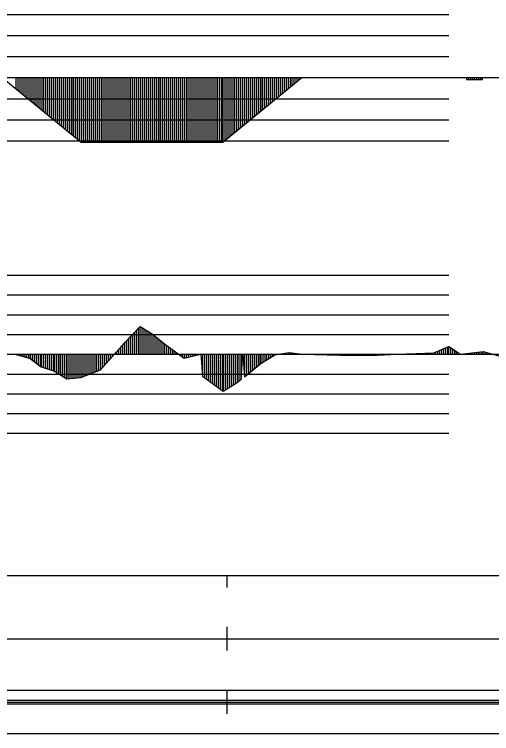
# Model space of a CAD drawing. Extents: x 2 to 10148, y 0 to 380.
# Drawn here: x 5073.7 to 5134, y 194 to 285 of the extents above; entities that cross this region are included whole.
import ezdxf

# ---------------------------------------------------------------- set-up
doc = ezdxf.new("R2010")
doc.units = 0
for name, color, linetype in [('POSUN_CARA', 7, 'Continuous'), ('POSUN_RASTR', 7, 'Continuous'), ('RYCHL_B', 7, 'Continuous'), ('RYCHL_C', 7, 'Continuous'), ('RYCHL_RASTR', 7, 'Continuous'), ('ZRYCHL_CARA', 7, 'Continuous'), ('ZRYCHL_RASTR', 7, 'Continuous')]:
    doc.layers.add(name, color=color, linetype=linetype)

msp = doc.modelspace()

# ---------------------------------------------------------------- linework, layer by layer
at = {"layer": 'POSUN_CARA'}
for p, q in [((5087.617, 243.448), (5089.588, 245.519)), ((5089.117, 242), (5089.117, 245.025)), ((5089.367, 242), (5089.367, 245.287)), ((5089.588, 245.519), (5091.117, 244.596)), ((5089.588, 242), (5089.588, 245.519)), ((5089.838, 242), (5089.838, 245.368)), ((5090.088, 242), (5090.088, 245.217)), ((5090.338, 242), (5090.338, 245.066)), ((5090.588, 242), (5090.588, 244.915)), ((5088.117, 242), (5088.117, 243.974)), ((5088.367, 242), (5088.367, 244.237)), ((5088.617, 242), (5088.617, 244.499)), ((5088.867, 242), (5088.867, 244.762)), ((5090.838, 242), (5090.838, 244.764)), ((5091.088, 242), (5091.088, 244.613)), ((5091.117, 244.596), (5092.651, 243.332)), ((5091.117, 242), (5091.117, 244.596)), ((5091.367, 242), (5091.367, 244.39)), ((5091.617, 242), (5091.617, 244.184)), ((5091.867, 242), (5091.867, 243.978)), ((5084.58, 240.019), (5087.617, 243.448)), ((5087.33, 242), (5087.33, 243.124)), ((5087.58, 242), (5087.58, 243.406)), ((5087.617, 242), (5087.617, 243.448)), ((5087.867, 242), (5087.867, 243.711)), ((5092.117, 242), (5092.117, 243.772)), ((5092.367, 242), (5092.367, 243.566)), ((5092.617, 242), (5092.617, 243.36)), ((5092.651, 243.332), (5095.154, 241.516)), ((5092.651, 242), (5092.651, 243.332)), ((5092.901, 242), (5092.901, 243.151)), ((5126.714, 242.196), (5128.601, 242.993)), ((5128.6, 242.992), (5130.091, 242.005)), ((5128.6, 242), (5128.6, 242.992)), ((5086.58, 242), (5086.58, 242.277)), ((5086.83, 242), (5086.83, 242.56)), ((5087.08, 242), (5087.08, 242.842)), ((5093.151, 242), (5093.151, 242.969)), ((5093.401, 242), (5093.401, 242.788)), ((5093.651, 242), (5093.651, 242.606)), ((5093.901, 242), (5093.901, 242.425)), ((5094.151, 242), (5094.151, 242.244)), ((5094.401, 242), (5094.401, 242.062)), ((5106.624, 241.929), (5108.433, 242.203)), ((5107.624, 242), (5107.624, 242.08)), ((5107.874, 242), (5107.874, 242.118)), ((5108.124, 242), (5108.124, 242.156)), ((5108.374, 242), (5108.374, 242.194)), ((5108.433, 242.203), (5110.084, 242.008)), ((5108.433, 242), (5108.433, 242.203)), ((5108.683, 242), (5108.683, 242.173)), ((5108.933, 242), (5108.933, 242.144)), ((5109.183, 242), (5109.183, 242.114)), ((5109.433, 242), (5109.433, 242.085)), ((5122.14, 241.997), (5126.714, 242.196)), ((5123.64, 242), (5123.64, 242.062)), ((5123.89, 242), (5123.89, 242.073)), ((5124.14, 242), (5124.14, 242.084)), ((5124.39, 242), (5124.39, 242.095)), ((5124.64, 242), (5124.64, 242.106)), ((5124.89, 242), (5124.89, 242.117)), ((5125.14, 242), (5125.14, 242.127)), ((5125.39, 242), (5125.39, 242.138)), ((5125.64, 242), (5125.64, 242.149)), ((5125.89, 242), (5125.89, 242.16)), ((5126.14, 242), (5126.14, 242.171)), ((5126.39, 242), (5126.39, 242.182)), ((5126.64, 242), (5126.64, 242.193)), ((5126.714, 242), (5126.714, 242.196)), ((5126.964, 242), (5126.964, 242.302)), ((5127.214, 242), (5127.214, 242.407)), ((5127.464, 242), (5127.464, 242.513)), ((5127.714, 242), (5127.714, 242.618)), ((5127.964, 242), (5127.964, 242.724)), ((5128.214, 242), (5128.214, 242.829)), ((5128.464, 242), (5128.464, 242.935)), ((5128.85, 242), (5128.85, 242.827)), ((5129.1, 242), (5129.1, 242.661)), ((5129.35, 242), (5129.35, 242.496)), ((5129.6, 242), (5129.6, 242.33)), ((5129.85, 242), (5129.85, 242.165)), ((5130.091, 242.005), (5132.949, 242.334)), ((5130.591, 242), (5130.591, 242.063)), ((5130.841, 242), (5130.841, 242.091)), ((5131.091, 242), (5131.091, 242.12)), ((5131.341, 242), (5131.341, 242.149)), ((5131.591, 242), (5131.591, 242.178)), ((5131.841, 242), (5131.841, 242.207)), ((5132.091, 242), (5132.091, 242.235)), ((5132.341, 242), (5132.341, 242.264)), ((5132.591, 242), (5132.591, 242.293)), ((5132.841, 242), (5132.841, 242.322)), ((5132.949, 242.334), (5136.109, 241.477)), ((5132.949, 242), (5132.949, 242.334)), ((5133.199, 242), (5133.199, 242.266)), ((5133.449, 242), (5133.449, 242.198)), ((5133.699, 242), (5133.699, 242.131)), ((5133.949, 242), (5133.949, 242.063)), ((5073.727, 242.015), (5075.679, 241.472)), ((5073.727, 242), (5073.727, 242.015)), ((5073.977, 242), (5073.977, 241.946)), ((5074.227, 242), (5074.227, 241.876)), ((5074.477, 242), (5074.477, 241.807)), ((5074.727, 242), (5074.727, 241.737)), ((5074.977, 242), (5074.977, 241.667)), ((5075.227, 242), (5075.227, 241.598)), ((5075.477, 242), (5075.477, 241.528)), ((5075.679, 242), (5075.679, 241.472)), ((5075.679, 241.472), (5077.071, 240.387)), ((5075.929, 242), (5075.929, 241.277)), ((5076.179, 242), (5076.179, 241.082)), ((5076.429, 242), (5076.429, 240.887)), ((5076.679, 242), (5076.679, 240.693)), ((5076.929, 242), (5076.929, 240.498)), ((5077.071, 242), (5077.071, 240.387)), ((5077.321, 242), (5077.321, 240.31)), ((5077.571, 242), (5077.571, 240.234)), ((5077.821, 242), (5077.821, 240.157)), ((5078.071, 242), (5078.071, 240.08)), ((5078.321, 242), (5078.321, 240.003)), ((5078.571, 242), (5078.571, 239.926)), ((5078.735, 242), (5078.735, 239.875)), ((5078.985, 242), (5078.985, 239.721)), ((5079.235, 242), (5079.235, 239.567)), ((5079.485, 242), (5079.485, 239.412)), ((5079.735, 242), (5079.735, 239.258)), ((5079.985, 242), (5079.985, 239.104)), ((5080.235, 242), (5080.235, 238.95)), ((5080.308, 242), (5080.308, 238.905)), ((5080.558, 242), (5080.558, 238.927)), ((5080.808, 242), (5080.808, 238.948)), ((5081.058, 242), (5081.058, 238.97)), ((5081.308, 242), (5081.308, 238.991)), ((5081.558, 242), (5081.558, 239.013)), ((5081.808, 242), (5081.808, 239.035)), ((5082.058, 242), (5082.058, 239.056)), ((5082.079, 242), (5082.079, 239.058)), ((5082.329, 242), (5082.329, 239.154)), ((5082.579, 242), (5082.579, 239.25)), ((5082.829, 242), (5082.829, 239.346)), ((5083.079, 242), (5083.079, 239.442)), ((5083.329, 242), (5083.329, 239.538)), ((5083.579, 242), (5083.579, 239.635)), ((5083.829, 242), (5083.829, 239.731)), ((5084.079, 242), (5084.079, 239.827)), ((5084.329, 242), (5084.329, 239.923)), ((5084.579, 242), (5084.579, 240.019)), ((5084.58, 242), (5084.58, 240.019)), ((5084.83, 242), (5084.83, 240.301)), ((5085.08, 242), (5085.08, 240.584)), ((5085.33, 242), (5085.33, 240.866)), ((5085.58, 242), (5085.58, 241.148)), ((5085.83, 242), (5085.83, 241.43)), ((5086.08, 242), (5086.08, 241.713)), ((5086.33, 242), (5086.33, 241.995)), ((5094.651, 242), (5094.651, 241.881)), ((5094.901, 242), (5094.901, 241.7)), ((5095.151, 242), (5095.151, 241.518)), ((5095.154, 241.516), (5097.256, 242)), ((5095.154, 242), (5095.154, 241.516)), ((5095.404, 242), (5095.404, 241.574)), ((5095.654, 242), (5095.654, 241.631)), ((5095.904, 242), (5095.904, 241.689)), ((5096.154, 242), (5096.154, 241.746)), ((5096.404, 242), (5096.404, 241.804)), ((5096.654, 242), (5096.654, 241.862)), ((5096.904, 242), (5096.904, 241.919)), ((5097.154, 242), (5097.154, 241.977)), ((5097.256, 242), (5097.476, 239.222)), ((5097.256, 242), (5097.256, 242)), ((5097.476, 242), (5097.476, 239.222)), ((5097.726, 242), (5097.726, 239.042)), ((5097.976, 242), (5097.976, 238.861)), ((5098.226, 242), (5098.226, 238.681)), ((5098.476, 242), (5098.476, 238.501)), ((5098.726, 242), (5098.726, 238.32)), ((5098.976, 242), (5098.976, 238.14)), ((5099.226, 242), (5099.226, 237.959)), ((5099.476, 242), (5099.476, 237.779)), ((5099.726, 242), (5099.726, 237.598)), ((5099.976, 242), (5099.976, 237.418)), ((5100.089, 242), (5100.089, 237.336)), ((5100.339, 242), (5100.339, 237.49)), ((5100.589, 242), (5100.589, 237.645)), ((5100.839, 242), (5100.839, 237.8)), ((5101.089, 242), (5101.089, 237.955)), ((5101.339, 242), (5101.339, 238.109)), ((5101.589, 242), (5101.589, 238.264)), ((5101.826, 242), (5101.826, 238.41)), ((5102.076, 242), (5102.076, 238.622)), ((5102.326, 242), (5102.326, 238.833)), ((5102.363, 242), (5102.363, 238.865)), ((5102.363, 238.865), (5102.568, 241.999)), ((5102.568, 242), (5102.568, 241.999)), ((5102.568, 241.999), (5102.773, 239.142)), ((5102.773, 242), (5102.773, 239.142)), ((5103.023, 242), (5103.023, 239.345)), ((5103.273, 242), (5103.273, 239.548)), ((5103.523, 242), (5103.523, 239.751)), ((5103.773, 242), (5103.773, 239.955)), ((5104.023, 242), (5104.023, 240.158)), ((5104.273, 242), (5104.273, 240.361)), ((5104.523, 242), (5104.523, 240.564)), ((5104.773, 242), (5104.773, 240.768)), ((5104.825, 242), (5104.825, 240.81)), ((5104.825, 240.81), (5106.624, 241.929)), ((5105.075, 242), (5105.075, 240.966)), ((5105.325, 242), (5105.325, 241.121)), ((5105.575, 242), (5105.575, 241.277)), ((5105.825, 242), (5105.825, 241.432)), ((5106.075, 242), (5106.075, 241.588)), ((5106.325, 242), (5106.325, 241.743)), ((5106.575, 242), (5106.575, 241.899)), ((5106.624, 242), (5106.624, 241.929)), ((5106.874, 242), (5106.874, 241.967)), ((5107.124, 242), (5107.124, 242.005)), ((5107.374, 242), (5107.374, 242.043)), ((5109.683, 242), (5109.683, 242.055)), ((5109.933, 242), (5109.933, 242.026)), ((5110.084, 242.008), (5114.848, 241.893)), ((5110.084, 242), (5110.084, 242.008)), ((5110.334, 242), (5110.334, 242.002)), ((5110.584, 242), (5110.584, 241.996)), ((5110.834, 242), (5110.834, 241.99)), ((5111.084, 242), (5111.084, 241.984)), ((5111.334, 242), (5111.334, 241.978)), ((5111.584, 242), (5111.584, 241.972)), ((5111.834, 242), (5111.834, 241.966)), ((5112.084, 242), (5112.084, 241.96)), ((5112.334, 242), (5112.334, 241.954)), ((5112.584, 242), (5112.584, 241.947)), ((5112.834, 242), (5112.834, 241.941)), ((5113.084, 242), (5113.084, 241.935)), ((5113.334, 242), (5113.334, 241.929)), ((5113.584, 242), (5113.584, 241.923)), ((5113.834, 242), (5113.834, 241.917)), ((5114.084, 242), (5114.084, 241.911)), ((5114.334, 242), (5114.334, 241.905)), ((5114.584, 242), (5114.584, 241.899)), ((5114.834, 242), (5114.834, 241.893)), ((5114.848, 242), (5114.848, 241.893)), ((5114.848, 241.893), (5119.577, 241.878)), ((5115.098, 242), (5115.098, 241.892)), ((5115.348, 242), (5115.348, 241.891)), ((5115.598, 242), (5115.598, 241.89)), ((5115.848, 242), (5115.848, 241.89)), ((5116.098, 242), (5116.098, 241.889)), ((5116.348, 242), (5116.348, 241.888)), ((5116.598, 242), (5116.598, 241.887)), ((5116.848, 242), (5116.848, 241.886)), ((5117.098, 242), (5117.098, 241.886)), ((5117.348, 242), (5117.348, 241.885)), ((5117.598, 242), (5117.598, 241.884)), ((5117.848, 242), (5117.848, 241.883)), ((5118.098, 242), (5118.098, 241.883)), ((5118.348, 242), (5118.348, 241.882)), ((5118.598, 242), (5118.598, 241.881)), ((5118.848, 242), (5118.848, 241.88)), ((5119.098, 242), (5119.098, 241.88)), ((5119.348, 242), (5119.348, 241.879)), ((5119.577, 242), (5119.577, 241.878)), ((5119.577, 241.878), (5122.14, 241.997)), ((5119.827, 242), (5119.827, 241.89)), ((5120.077, 242), (5120.077, 241.901)), ((5120.327, 242), (5120.327, 241.913)), ((5120.577, 242), (5120.577, 241.924)), ((5120.827, 242), (5120.827, 241.936)), ((5121.077, 242), (5121.077, 241.947)), ((5121.327, 242), (5121.327, 241.959)), ((5121.577, 242), (5121.577, 241.971)), ((5121.827, 242), (5121.827, 241.982)), ((5122.077, 242), (5122.077, 241.994)), ((5122.14, 242), (5122.14, 241.997)), ((5122.39, 242), (5122.39, 242.008)), ((5122.64, 242), (5122.64, 242.018)), ((5122.89, 242), (5122.89, 242.029)), ((5123.14, 242), (5123.14, 242.04)), ((5123.39, 242), (5123.39, 242.051)), ((5130.091, 242), (5130.091, 242.005)), ((5130.341, 242), (5130.341, 242.034)), ((5077.071, 240.387), (5078.735, 239.875)), ((5102.773, 239.142), (5104.825, 240.81)), ((5078.735, 239.875), (5080.308, 238.905)), ((5082.079, 239.058), (5084.58, 240.019)), ((5080.308, 238.905), (5082.079, 239.058)), ((5097.476, 239.222), (5100.089, 237.336)), ((5101.826, 238.41), (5102.363, 238.865)), ((5100.089, 237.336), (5101.826, 238.41))]:
    msp.add_line(p, q, dxfattribs=at)
at = {"layer": 'POSUN_RASTR'}
for p, q in [((4942, 252), (5128.601, 252)), ((4942, 249.5), (5128.601, 249.5)), ((4942, 247), (5128.601, 247)), ((4942, 244.5), (5128.601, 244.5)), ((4045.76, 242), (5128.601, 242)), ((5128.6, 242), (5974.91, 242)), ((4942, 239.5), (5128.601, 239.5)), ((4942, 237), (5128.601, 237)), ((4942, 234.5), (5128.601, 234.5)), ((4942, 232), (5128.601, 232))]:
    msp.add_line(p, q, dxfattribs=at)
at = {"layer": 'RYCHL_B'}
for p, q in [((5010.954, 194), (5110.028, 194)), ((5110.028, 194), (5145.459, 194))]:
    msp.add_line(p, q, dxfattribs=at)
at = {"layer": 'RYCHL_C'}
for p, q in [((4426.812, 199.5), (5128.601, 199.5)), ((5128.601, 199.5), (5146.174, 199.499))]:
    msp.add_line(p, q, dxfattribs=at)
at = {"layer": 'RYCHL_RASTR'}
for p, q in [((4041.265, 214), (5127.731, 214)), ((5100.568, 212.5), (5100.568, 214)), ((5122.279, 214), (5973.518, 214)), ((5100.568, 204.5), (5100.568, 207.5)), ((4041.24, 206), (5128.07, 206)), ((5122.183, 206), (5973.869, 206)), ((5100.568, 196.5), (5100.568, 199.5)), ((4041.318, 198.25), (5128.248, 198.25)), ((4041.347, 197.75), (5128.248, 197.75)), ((4041.376, 198), (5128.248, 198)), ((5122.398, 198.25), (5973.938, 198.25)), ((5122.398, 198), (5973.938, 198)), ((5122.448, 197.75), (5973.897, 197.75))]:
    msp.add_line(p, q, dxfattribs=at)
at = {"layer": 'ZRYCHL_CARA'}
for p, q in [((4045.76, 277), (5128.601, 277)), ((5072.129, 277), (5082.129, 268.836)), ((5073.879, 277), (5073.879, 275.571)), ((5074.129, 277), (5074.129, 275.367)), ((5074.379, 277), (5074.379, 275.163)), ((5074.629, 277), (5074.629, 274.959)), ((5074.879, 277), (5074.879, 274.755)), ((5075.129, 277), (5075.129, 274.551)), ((5075.379, 277), (5075.379, 274.347)), ((5075.629, 277), (5075.629, 274.143)), ((5075.879, 277), (5075.879, 273.939)), ((5076.129, 277), (5076.129, 273.735)), ((5076.379, 277), (5076.379, 273.53)), ((5076.629, 277), (5076.629, 273.326)), ((5076.879, 277), (5076.879, 273.122)), ((5077.129, 277), (5077.129, 272.918)), ((5077.379, 277), (5077.379, 272.714)), ((5077.629, 277), (5077.629, 272.51)), ((5077.879, 277), (5077.879, 272.306)), ((5078.129, 277), (5078.129, 272.102)), ((5078.379, 277), (5078.379, 271.898)), ((5078.629, 277), (5078.629, 271.694)), ((5078.879, 277), (5078.879, 271.49)), ((5079.129, 277), (5079.129, 271.285)), ((5079.379, 277), (5079.379, 271.081)), ((5079.629, 277), (5079.629, 270.877)), ((5079.879, 277), (5079.879, 270.673)), ((5080.129, 277), (5080.129, 270.469)), ((5080.379, 277), (5080.379, 270.265)), ((5080.629, 277), (5080.629, 270.061)), ((5080.879, 277), (5080.879, 269.857)), ((5081.129, 277), (5081.129, 269.653)), ((5081.379, 277), (5081.379, 269.449)), ((5081.629, 277), (5081.629, 269.245)), ((5081.879, 277), (5081.879, 269.04)), ((5082.129, 277), (5082.129, 268.836)), ((5082.379, 277), (5082.379, 268.836)), ((5082.629, 277), (5082.629, 268.836)), ((5082.879, 277), (5082.879, 268.836)), ((5083.129, 277), (5083.129, 268.836)), ((5083.379, 277), (5083.379, 268.836)), ((5083.629, 277), (5083.629, 268.836)), ((5083.879, 277), (5083.879, 268.836)), ((5084.129, 277), (5084.129, 268.836)), ((5084.379, 277), (5084.379, 268.836)), ((5084.629, 277), (5084.629, 268.836)), ((5084.879, 277), (5084.879, 268.836)), ((5085.129, 277), (5085.129, 268.836)), ((5085.379, 277), (5085.379, 268.836)), ((5085.629, 277), (5085.629, 268.836)), ((5085.879, 277), (5085.879, 268.836)), ((5086.129, 277), (5086.129, 268.836)), ((5086.379, 277), (5086.379, 268.836)), ((5086.629, 277), (5086.629, 268.836)), ((5086.879, 277), (5086.879, 268.836)), ((5087.129, 277), (5087.129, 268.836)), ((5087.379, 277), (5087.379, 268.836)), ((5087.629, 277), (5087.629, 268.836)), ((5087.879, 277), (5087.879, 268.836)), ((5088.129, 277), (5088.129, 268.836)), ((5088.379, 277), (5088.379, 268.836)), ((5088.629, 277), (5088.629, 268.836)), ((5088.879, 277), (5088.879, 268.836)), ((5089.129, 277), (5089.129, 268.836)), ((5089.379, 277), (5089.379, 268.836)), ((5089.629, 277), (5089.629, 268.836)), ((5089.879, 277), (5089.879, 268.836)), ((5090.129, 277), (5090.129, 268.836)), ((5090.379, 277), (5090.379, 268.836)), ((5090.629, 277), (5090.629, 268.836)), ((5090.879, 277), (5090.879, 268.836)), ((5091.129, 277), (5091.129, 268.836)), ((5091.379, 277), (5091.379, 268.836)), ((5091.629, 277), (5091.629, 268.836)), ((5091.879, 277), (5091.879, 268.836)), ((5092.129, 277), (5092.129, 268.836)), ((5092.379, 277), (5092.379, 268.836)), ((5092.629, 277), (5092.629, 268.836)), ((5092.879, 277), (5092.879, 268.836)), ((5093.129, 277), (5093.129, 268.836)), ((5093.379, 277), (5093.379, 268.836)), ((5093.629, 277), (5093.629, 268.836)), ((5093.879, 277), (5093.879, 268.836)), ((5094.129, 277), (5094.129, 268.836)), ((5094.379, 277), (5094.379, 268.836)), ((5094.629, 277), (5094.629, 268.836)), ((5094.879, 277), (5094.879, 268.836)), ((5095.129, 277), (5095.129, 268.836)), ((5095.379, 277), (5095.379, 268.836)), ((5095.629, 277), (5095.629, 268.836)), ((5095.879, 277), (5095.879, 268.836)), ((5096.129, 277), (5096.129, 268.836)), ((5096.379, 277), (5096.379, 268.836)), ((5096.629, 277), (5096.629, 268.836)), ((5096.879, 277), (5096.879, 268.836)), ((5097.129, 277), (5097.129, 268.836)), ((5097.379, 277), (5097.379, 268.836)), ((5097.629, 277), (5097.629, 268.836)), ((5097.879, 277), (5097.879, 268.836)), ((5098.129, 277), (5098.129, 268.836)), ((5098.379, 277), (5098.379, 268.836)), ((5098.629, 277), (5098.629, 268.836)), ((5098.879, 277), (5098.879, 268.836)), ((5099.129, 277), (5099.129, 268.836)), ((5099.379, 277), (5099.379, 268.836)), ((5099.629, 277), (5099.629, 268.836)), ((5099.879, 277), (5099.879, 268.836)), ((5100.028, 277), (5100.028, 268.836)), ((5100.028, 268.836), (5110.028, 277)), ((5100.278, 277), (5100.278, 269.04)), ((5100.528, 277), (5100.528, 269.245)), ((5100.778, 277), (5100.778, 269.449)), ((5101.028, 277), (5101.028, 269.653)), ((5101.278, 277), (5101.278, 269.857)), ((5101.528, 277), (5101.528, 270.061)), ((5101.778, 277), (5101.778, 270.265)), ((5102.028, 277), (5102.028, 270.469)), ((5102.278, 277), (5102.278, 270.673)), ((5102.528, 277), (5102.528, 270.877)), ((5102.778, 277), (5102.778, 271.081)), ((5103.028, 277), (5103.028, 271.285)), ((5103.278, 277), (5103.278, 271.49)), ((5103.528, 277), (5103.528, 271.694)), ((5103.778, 277), (5103.778, 271.898)), ((5104.028, 277), (5104.028, 272.102)), ((5104.278, 277), (5104.278, 272.306)), ((5104.528, 277), (5104.528, 272.51)), ((5104.778, 277), (5104.778, 272.714)), ((5105.028, 277), (5105.028, 272.918)), ((5105.278, 277), (5105.278, 273.122)), ((5105.528, 277), (5105.528, 273.326)), ((5105.778, 277), (5105.778, 273.53)), ((5106.028, 277), (5106.028, 273.735)), ((5106.278, 277), (5106.278, 273.939)), ((5106.528, 277), (5106.528, 274.143)), ((5106.778, 277), (5106.778, 274.347)), ((5107.028, 277), (5107.028, 274.551)), ((5107.278, 277), (5107.278, 274.755)), ((5107.528, 277), (5107.528, 274.959)), ((5107.778, 277), (5107.778, 275.163)), ((5108.028, 277), (5108.028, 275.367)), ((5108.278, 277), (5108.278, 275.571)), ((5108.528, 277), (5108.528, 275.775)), ((5108.778, 277), (5108.778, 275.98)), ((5109.028, 277), (5109.028, 276.184)), ((5109.278, 277), (5109.278, 276.388)), ((5109.528, 277), (5109.528, 276.592)), ((5109.778, 277), (5109.778, 276.796)), ((5128.6, 277), (5974.91, 277)), ((5130.845, 277), (5130.845, 276.769)), ((5130.845, 277), (5130.845, 276.769)), ((5130.845, 276.769), (5132.881, 276.769)), ((5131.095, 277), (5131.095, 276.769)), ((5131.345, 277), (5131.345, 276.769)), ((5131.595, 277), (5131.595, 276.769)), ((5131.845, 277), (5131.845, 276.769)), ((5132.095, 277), (5132.095, 276.769)), ((5132.345, 277), (5132.345, 276.769)), ((5132.595, 277), (5132.595, 276.769)), ((5132.845, 277), (5132.845, 276.769)), ((5132.881, 276.769), (5132.881, 277)), ((5082.129, 268.836), (5100.028, 268.836))]:
    msp.add_line(p, q, dxfattribs=at)
at = {"layer": 'ZRYCHL_RASTR'}
for p, q in [((4942, 285), (5128.601, 285)), ((4942, 282.333), (5128.601, 282.333)), ((4942, 279.667), (5128.601, 279.667)), ((4942, 274.333), (5128.601, 274.333)), ((4942, 271.667), (5128.601, 271.667)), ((4942, 269), (5128.601, 269))]:
    msp.add_line(p, q, dxfattribs=at)

doc.saveas('drawing.dxf')
